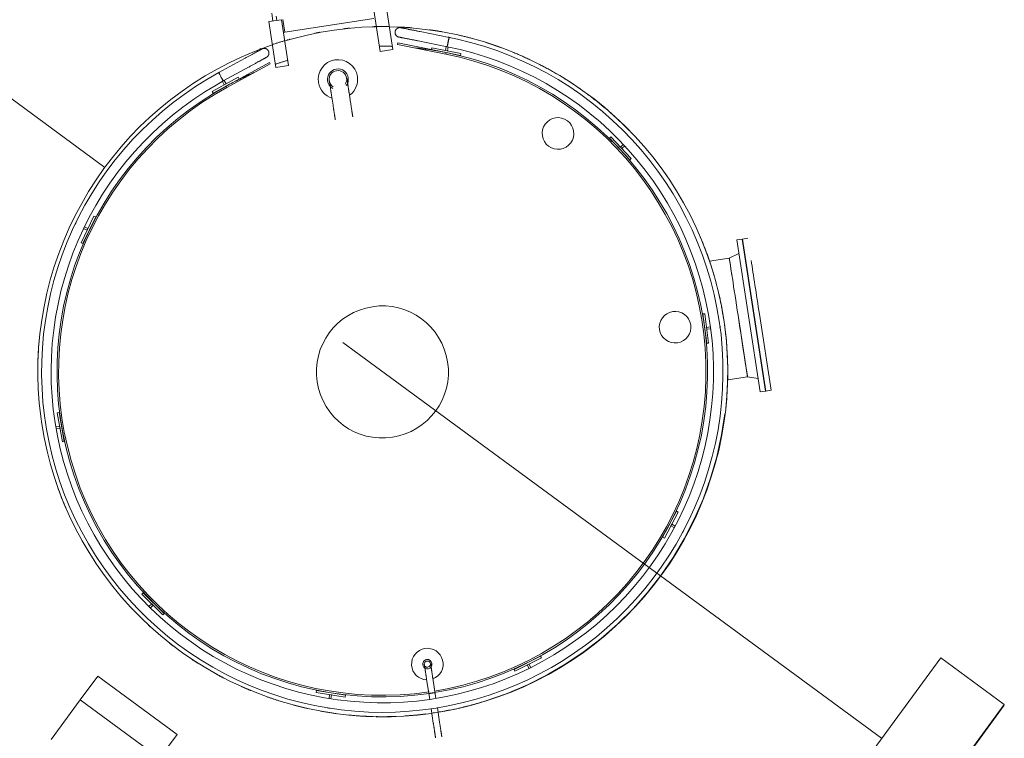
# Model space of a CAD drawing. Header units: metres. Extents: x 135583 to 135939, y 457896 to 458258.
# Tile 501 of 599: x 135760.5 to 135765.49, y 458094.64 to 458098.28. Entities that reach past the tile are written whole.
import ezdxf

# ---------------------------------------------------------------- set-up
doc = ezdxf.new("R2010")
doc.units = ezdxf.units.M
doc.linetypes.add('Hidden', pattern=[4, 2, -2])
doc.layers.add('NIEUWE INSTALLATIE', color=250, linetype='Continuous', lineweight=0)

msp = doc.modelspace()

# ---------------------------------------------------------------- linework, layer by layer
at = {"layer": 'NIEUWE INSTALLATIE'}
for p, q in [((135760.9304, 458097.5309), (135759.7225, 458098.4182)), ((135762.3278, 458098.1187), (135762.2922, 458098.351)), ((135762.3565, 458098.3608), (135762.392, 458098.1286)), ((135761.8276, 458098.28), (135761.7634, 458098.2701)), ((135761.7634, 458098.2701), (135761.7989, 458098.0378)), ((135761.7771, 458098.3125), (135761.7831, 458098.2732)), ((135761.8029, 458098.2762), (135761.7996, 458098.2981)), ((135761.8632, 458098.0477), (135761.8276, 458098.28)), ((135761.8276, 458098.28), (135761.8375, 458098.2157)), ((135761.8434, 458098.2166), (135761.8336, 458098.2809)), ((135762.2961, 458098.2859), (135761.8434, 458098.2166)), ((135761.8375, 458098.2157), (135761.8434, 458098.2166)), ((135762.53, 458098.2197), (135762.529, 458098.2199)), ((135762.53, 458098.2197), (135762.6771, 458098.1903)), ((135762.6676, 458098.143), (135762.5205, 458098.1724)), ((135762.3278, 458098.1187), (135762.392, 458098.1286)), ((135762.415, 458098.1547), (135762.4166, 458098.1625)), ((135762.6601, 458098.1057), (135762.415, 458098.1547)), ((135762.4166, 458098.1625), (135762.6617, 458098.1135)), ((135762.5882, 458098.1282), (135762.5901, 458098.138)), ((135762.5901, 458098.138), (135762.7372, 458098.1086)), ((135762.6588, 458098.1243), (135762.6628, 458098.1444)), ((135762.6686, 458098.1224), (135762.6588, 458098.1243)), ((135762.6617, 458098.1135), (135762.6601, 458098.1057)), ((135762.6617, 458098.1135), (135762.6601, 458098.1057)), ((135762.7353, 458098.0988), (135762.6617, 458098.1135)), ((135762.6725, 458098.1419), (135762.6686, 458098.1224)), ((135761.5084, 458098.0116), (135761.64, 458098.0836)), ((135761.546, 458097.9429), (135761.7653, 458098.0629)), ((135761.7653, 458098.0629), (135761.7691, 458098.0559)), ((135762.7372, 458098.1086), (135762.7353, 458098.0988)), ((135761.6632, 458098.0412), (135761.5316, 458097.9692)), ((135761.7691, 458098.0559), (135761.5499, 458097.9359)), ((135761.6632, 458098.0412), (135761.6641, 458098.0417)), ((135761.7989, 458098.0378), (135761.8632, 458098.0477)), ((135761.4754, 458097.9156), (135761.607, 458097.9877)), ((135761.5368, 458097.9493), (135761.5273, 458097.9667)), ((135761.5316, 458097.9692), (135761.5314, 458097.9696)), ((135761.5357, 458097.9721), (135761.5456, 458097.9541)), ((135761.607, 458097.9877), (135761.6118, 458097.9789)), ((135761.4802, 458097.9069), (135761.4754, 458097.9156)), ((135761.546, 458097.9429), (135761.4802, 458097.9069)), ((135761.5456, 458097.9541), (135761.5368, 458097.9493)), ((135761.5499, 458097.9359), (135761.546, 458097.9429)), ((135761.5499, 458097.9359), (135761.546, 458097.9429)), ((135762.0808, 458097.8964), (135762.0884, 458097.847)), ((135762.1773, 458097.8606), (135762.1698, 458097.91)), ((135763.491, 458097.6785), (135763.4983, 458097.6854)), ((135763.5936, 458097.5691), (135763.491, 458097.6785)), ((135763.4983, 458097.6854), (135763.6009, 458097.5759)), ((135763.5462, 458097.6343), (135763.5611, 458097.6483)), ((135763.553, 458097.627), (135763.5462, 458097.6343)), ((135763.568, 458097.641), (135763.553, 458097.627)), ((135763.6009, 458097.5759), (135763.5936, 458097.5691)), ((135760.8105, 458097.1491), (135760.8757, 458097.2842)), ((135760.8847, 458097.2799), (135760.8195, 458097.1448)), ((135760.8757, 458097.2842), (135760.8847, 458097.2799)), ((135760.8409, 458097.2122), (135760.8224, 458097.2211)), ((135760.8275, 458097.2297), (135760.8453, 458097.2212)), ((135760.8453, 458097.2212), (135760.8409, 458097.2122)), ((135764.1638, 458097.1672), (135764.1371, 458097.1631)), ((135764.165, 458097.1663), (135764.1638, 458097.1672)), ((135764.2228, 458096.7817), (135764.1638, 458097.1672)), ((135764.1658, 458097.1675), (135764.165, 458097.1663)), ((135764.1925, 458097.1716), (135764.1658, 458097.1675)), ((135764.2248, 458096.782), (135764.1658, 458097.1675)), ((135760.8195, 458097.1448), (135760.8105, 458097.1491)), ((135764.1961, 458096.7776), (135764.1371, 458097.1631)), ((135764.0986, 458097.071), (135763.9984, 458097.0557)), ((135764.1476, 458097.0949), (135764.0986, 458097.071)), ((135763.964, 458096.7877), (135763.9739, 458096.789)), ((135763.9838, 458096.639), (135763.964, 458096.7877)), ((135763.9739, 458096.789), (135763.9937, 458096.6403)), ((135764.1908, 458096.4684), (135764.1447, 458096.7697)), ((135764.2551, 458096.3921), (135764.1961, 458096.7776)), ((135764.2817, 458096.3961), (135764.2228, 458096.7817)), ((135764.2238, 458096.7818), (135764.2238, 458096.7818)), ((135764.2238, 458096.7818), (135764.2238, 458096.7818)), ((135764.2837, 458096.3965), (135764.2248, 458096.782)), ((135764.2515, 458096.786), (135764.3104, 458096.4005)), ((135763.9831, 458096.7196), (135764.0035, 458096.7223)), ((135763.9844, 458096.7097), (135763.9831, 458096.7196)), ((135764.0048, 458096.7124), (135763.9844, 458096.7097)), ((135763.9937, 458096.6403), (135763.9838, 458096.639)), ((135764.0903, 458096.453), (135764.1908, 458096.4684)), ((135764.1908, 458096.4684), (135764.2446, 458096.4603)), ((135764.2551, 458096.3921), (135764.2817, 458096.3961)), ((135764.2817, 458096.3961), (135764.2826, 458096.3973)), ((135764.2826, 458096.3973), (135764.2837, 458096.3965)), ((135764.2837, 458096.3965), (135764.3104, 458096.4005)), ((135760.6898, 458096.2867), (135760.6996, 458096.2884)), ((135760.7153, 458096.1389), (135760.6898, 458096.2867)), ((135760.6996, 458096.2884), (135760.7252, 458096.1406)), ((135760.6834, 458096.2145), (135760.7017, 458096.2177)), ((135760.7017, 458096.2177), (135760.7034, 458096.2078)), ((135760.7034, 458096.2078), (135760.6852, 458096.2047)), ((135760.7252, 458096.1406), (135760.7153, 458096.1389)), ((135763.7604, 458095.6554), (135763.8307, 458095.7879)), ((135763.8396, 458095.7832), (135763.7692, 458095.6507)), ((135763.8307, 458095.7879), (135763.8396, 458095.7832)), ((135763.8021, 458095.7125), (135763.8067, 458095.7214)), ((135763.8067, 458095.7214), (135763.8245, 458095.7119)), ((135763.8202, 458095.7029), (135763.8021, 458095.7125)), ((135763.7692, 458095.6507), (135763.7604, 458095.6554)), ((135764.8713, 458094.6356), (135763.7501, 458095.4592)), ((135761.1186, 458095.367), (135761.1256, 458095.3741)), ((135761.2253, 458095.2616), (135761.1186, 458095.367)), ((135761.1256, 458095.3741), (135761.2323, 458095.2687)), ((135761.154, 458095.3032), (135761.1684, 458095.3178)), ((135761.1684, 458095.3178), (135761.1755, 458095.3108)), ((135761.1755, 458095.3108), (135761.1611, 458095.2962)), ((135761.2323, 458095.2687), (135761.2253, 458095.2616)), ((135763.0067, 458094.9851), (135763.141, 458095.052)), ((135763.1454, 458095.043), (135763.0112, 458094.9761)), ((135763.141, 458095.052), (135763.1454, 458095.043)), ((135765.1712, 458095.0437), (135763.987, 458093.432)), ((135765.4935, 458094.8069), (135765.1712, 458095.0437)), ((135763.0112, 458094.9761), (135763.0067, 458094.9851)), ((135763.0738, 458095.0073), (135763.0828, 458095.0118)), ((135763.083, 458094.989), (135763.0738, 458095.0073)), ((135763.0828, 458095.0118), (135763.0919, 458094.9934)), ((135760.8058, 458094.8305), (135760.8946, 458094.9513)), ((135760.8946, 458094.9513), (135761.2975, 458094.6553)), ((135762.5631, 458094.9353), (135762.5788, 458094.8327)), ((135762.6104, 458094.8376), (135762.5947, 458094.9401)), ((135762.0022, 458094.8682), (135762.0038, 458094.878)), ((135762.1503, 458094.8445), (135762.0022, 458094.8682)), ((135762.0038, 458094.878), (135762.1519, 458094.8543)), ((135760.6577, 458094.629), (135760.8058, 458094.8305)), ((135760.8058, 458094.8305), (135761.2087, 458094.5344)), ((135762.0681, 458094.8368), (135762.0713, 458094.8571)), ((135762.0713, 458094.8571), (135762.0812, 458094.8555)), ((135762.0812, 458094.8555), (135762.078, 458094.8353)), ((135762.1519, 458094.8543), (135762.1503, 458094.8445)), ((135762.5859, 458094.7861), (135762.5971, 458094.7129)), ((135762.6287, 458094.7177), (135762.6175, 458094.7911)), ((135764.3094, 458093.1951), (135765.4935, 458094.8069)), ((135765.4936, 458094.8028), (135764.3095, 458093.191)), ((135762.3824, 458094.7451), (135762.3835, 458094.7451)), ((135761.2975, 458094.6553), (135761.2087, 458094.5344))]:
    msp.add_line(p, q, dxfattribs=at)
at = {"layer": 'NIEUWE INSTALLATIE', "linetype": 'Hidden'}
for p, q in [((135761.9975, 458098.2114), (135761.9966, 458098.2112)), ((135761.9975, 458098.2114), (135761.9966, 458098.2112)), ((135763.7501, 458095.4593), (135760.9304, 458097.5308)), ((135763.7501, 458095.4593), (135760.9304, 458097.5308)), ((135761.0552, 458095.3057), (135761.0562, 458095.3046)), ((135761.0552, 458095.3057), (135761.0562, 458095.3046))]:
    msp.add_line(p, q, dxfattribs=at)
at = {"layer": 'NIEUWE INSTALLATIE', "flags": 128}
for points in [[(135762.304, 458098.2442), (135762.2341, 458098.2413), (135762.1643, 458098.2357), (135762.0949, 458098.2272), (135762.0258, 458098.216), (135761.9572, 458098.202), (135761.8892, 458098.1853), (135761.8441, 458098.1723)], [(135764.0706, 458096.7592), (135764.0587, 458096.8281), (135764.044, 458096.8966), (135764.0265, 458096.9644), (135764.0064, 458097.0314), (135763.9836, 458097.0976), (135763.9582, 458097.1628), (135763.9301, 458097.2269), (135763.8996, 458097.2899), (135763.8665, 458097.3516), (135763.831, 458097.4119), (135763.7932, 458097.4708), (135763.753, 458097.5281), (135763.7105, 458097.5837), (135763.6659, 458097.6377), (135763.6191, 458097.6897), (135763.5703, 458097.7399), (135763.5195, 458097.7881), (135763.4668, 458097.8342), (135763.4124, 458097.8781), (135763.3562, 458097.9199), (135763.2984, 458097.9593), (135763.239, 458097.9965), (135763.1782, 458098.0312), (135763.1161, 458098.0634), (135763.0528, 458098.0932), (135762.9883, 458098.1204), (135762.9227, 458098.145), (135762.8563, 458098.1669), (135762.789, 458098.1862), (135762.721, 458098.2028), (135762.6524, 458098.2166), (135762.5833, 458098.2277), (135762.5138, 458098.236), (135762.444, 458098.2415), (135762.3743, 458098.2443)], [(135762.4035, 458098.2204), (135762.4033, 458098.2194), (135762.4032, 458098.2185), (135762.4031, 458098.2175), (135762.403, 458098.2165), (135762.403, 458098.2156), (135762.4031, 458098.2146), (135762.4031, 458098.2136), (135762.4032, 458098.2127), (135762.4034, 458098.2117), (135762.4035, 458098.2108), (135762.4037, 458098.2098), (135762.404, 458098.2089), (135762.4043, 458098.208), (135762.4046, 458098.2071), (135762.405, 458098.2062), (135762.4054, 458098.2053), (135762.4058, 458098.2044), (135762.4063, 458098.2036), (135762.4068, 458098.2028), (135762.4073, 458098.2019), (135762.4078, 458098.2012), (135762.4084, 458098.2004), (135762.4091, 458098.1997), (135762.4097, 458098.199), (135762.4104, 458098.1983), (135762.4111, 458098.1976), (135762.4118, 458098.197), (135762.4126, 458098.1964), (135762.4134, 458098.1958), (135762.4142, 458098.1953), (135762.415, 458098.1948), (135762.4159, 458098.1943), (135762.4167, 458098.1939), (135762.4176, 458098.1935), (135762.4185, 458098.1931), (135762.4194, 458098.1928), (135762.4203, 458098.1925), (135762.4213, 458098.1922), (135762.4222, 458098.192), (135762.4224, 458098.192)], [(135762.4319, 458098.2393), (135762.431, 458098.2395), (135762.43, 458098.2396), (135762.429, 458098.2397), (135762.4281, 458098.2398), (135762.4271, 458098.2398), (135762.4262, 458098.2398), (135762.4252, 458098.2397), (135762.4242, 458098.2396), (135762.4233, 458098.2395), (135762.4223, 458098.2393), (135762.4214, 458098.2391), (135762.4204, 458098.2388), (135762.4195, 458098.2385), (135762.4186, 458098.2382), (135762.4177, 458098.2379), (135762.4168, 458098.2375), (135762.416, 458098.237), (135762.4151, 458098.2366), (135762.4143, 458098.2361), (135762.4135, 458098.2355), (135762.4127, 458098.235), (135762.4119, 458098.2344), (135762.4112, 458098.2337), (135762.4105, 458098.2331), (135762.4098, 458098.2324), (135762.4092, 458098.2317), (135762.4085, 458098.231), (135762.4079, 458098.2302), (135762.4074, 458098.2294), (135762.4068, 458098.2286), (135762.4063, 458098.2278), (135762.4059, 458098.227), (135762.4054, 458098.2261), (135762.405, 458098.2252), (135762.4046, 458098.2243), (135762.4043, 458098.2234), (135762.404, 458098.2225), (135762.4038, 458098.2216), (135762.4036, 458098.2206), (135762.4035, 458098.2204)], [(135762.4357, 458098.2386), (135762.435, 458098.2387), (135762.4341, 458098.2389), (135762.4333, 458098.239), (135762.4328, 458098.2391), (135762.4323, 458098.2392), (135762.432, 458098.2393), (135762.4319, 458098.2393)], [(135762.4319, 458098.2393), (135762.432, 458098.2393), (135762.4322, 458098.2393), (135762.4326, 458098.2392), (135762.4332, 458098.2391), (135762.4339, 458098.2389), (135762.4347, 458098.2388), (135762.4357, 458098.2386), (135762.4369, 458098.2383), (135762.4382, 458098.2381), (135762.4397, 458098.2378), (135762.4413, 458098.2374), (135762.443, 458098.2371), (135762.4449, 458098.2367), (135762.4469, 458098.2363), (135762.449, 458098.2359), (135762.4513, 458098.2354), (135762.4537, 458098.235), (135762.4563, 458098.2345), (135762.4589, 458098.2339), (135762.4617, 458098.2334), (135762.4645, 458098.2328), (135762.4675, 458098.2322), (135762.4706, 458098.2316), (135762.4737, 458098.231), (135762.477, 458098.2303), (135762.4803, 458098.2296), (135762.4838, 458098.229), (135762.4873, 458098.2283), (135762.4908, 458098.2275), (135762.4944, 458098.2268), (135762.4981, 458098.2261), (135762.5019, 458098.2253), (135762.5056, 458098.2246), (135762.5095, 458098.2238), (135762.5133, 458098.223), (135762.5172, 458098.2223), (135762.5211, 458098.2215), (135762.525, 458098.2207), (135762.5289, 458098.2199), (135762.53, 458098.2197)], [(135761.5084, 458098.0116), (135761.4484, 458097.9772), (135761.3899, 458097.9404), (135761.3329, 458097.9013), (135761.2775, 458097.86), (135761.2237, 458097.8165), (135761.1718, 458097.7709), (135761.1217, 458097.7232), (135761.0736, 458097.6736), (135761.0275, 458097.6221), (135760.9835, 458097.5687), (135760.9417, 458097.5137), (135760.9021, 458097.457), (135760.8648, 458097.3988), (135760.8298, 458097.3392), (135760.7973, 458097.2782), (135760.7672, 458097.216), (135760.7397, 458097.1526), (135760.7147, 458097.0881), (135760.6923, 458097.0227), (135760.6725, 458096.9565), (135760.6554, 458096.8895), (135760.641, 458096.8219), (135760.6293, 458096.7537), (135760.6204, 458096.6852), (135760.6142, 458096.6163), (135760.6107, 458096.5473), (135760.61, 458096.4782), (135760.6121, 458096.4091), (135760.6169, 458096.3401), (135760.6245, 458096.2714), (135760.6349, 458096.203), (135760.6479, 458096.1352), (135760.6637, 458096.0678), (135760.6821, 458096.0012), (135760.7032, 458095.9354), (135760.7269, 458095.8705), (135760.7532, 458095.8065), (135760.782, 458095.7437), (135760.8133, 458095.682), (135760.8471, 458095.6217), (135760.8832, 458095.5628), (135760.9217, 458095.5053), (135760.9624, 458095.4495), (135761.0054, 458095.3953), (135761.0504, 458095.3429), (135761.0975, 458095.2923), (135761.1466, 458095.2436), (135761.1977, 458095.197), (135761.2505, 458095.1524), (135761.3051, 458095.11), (135761.3613, 458095.0698), (135761.4191, 458095.0319), (135761.4784, 458094.9963), (135761.539, 458094.9631), (135761.6009, 458094.9323), (135761.664, 458094.9041), (135761.7282, 458094.8784), (135761.7934, 458094.8553), (135761.8594, 458094.8348), (135761.9262, 458094.817), (135761.9936, 458094.8019), (135762.0616, 458094.7895), (135762.1301, 458094.7798), (135762.1989, 458094.7728), (135762.2679, 458094.7686), (135762.337, 458094.7672), (135762.4061, 458094.7685), (135762.4751, 458094.7726), (135762.5439, 458094.7794), (135762.6124, 458094.789), (135762.6804, 458094.8014), (135762.7479, 458094.8164), (135762.8147, 458094.8341), (135762.8807, 458094.8545), (135762.9459, 458094.8775), (135763.0101, 458094.9031), (135763.0733, 458094.9312), (135763.1353, 458094.9619), (135763.1959, 458094.995), (135763.2553, 458095.0305), (135763.3131, 458095.0683), (135763.3694, 458095.1084), (135763.4241, 458095.1508), (135763.477, 458095.1953), (135763.528, 458095.2419), (135763.5772, 458095.2904), (135763.6244, 458095.3409), (135763.6696, 458095.3933), (135763.7126, 458095.4474), (135763.7534, 458095.5032), (135763.7919, 458095.5606), (135763.8282, 458095.6195), (135763.862, 458095.6798), (135763.8934, 458095.7413), (135763.9223, 458095.8041), (135763.9487, 458095.868), (135763.9725, 458095.9329), (135763.9937, 458095.9987), (135764.0122, 458096.0653), (135764.0281, 458096.1326), (135764.0413, 458096.2005), (135764.0517, 458096.2688), (135764.0594, 458096.3375), (135764.0643, 458096.4065), (135764.0665, 458096.4756), (135764.0659, 458096.5447), (135764.0626, 458096.6137), (135764.0565, 458096.6826), (135764.0476, 458096.7512), (135764.036, 458096.8193), (135764.0217, 458096.8869), (135764.0047, 458096.9539), (135763.9851, 458097.0202), (135763.9628, 458097.0857), (135763.9379, 458097.1501), (135763.9104, 458097.2136), (135763.8804, 458097.2759), (135763.848, 458097.3369), (135763.8131, 458097.3966), (135763.7759, 458097.4549), (135763.7364, 458097.5116), (135763.6947, 458097.5667), (135763.6507, 458097.6201), (135763.6047, 458097.6717), (135763.5567, 458097.7214), (135763.5067, 458097.7691), (135763.4548, 458097.8148), (135763.4012, 458097.8584), (135763.3458, 458097.8998), (135763.2889, 458097.939), (135763.2304, 458097.9759), (135763.1705, 458098.0103), (135763.1092, 458098.0424), (135763.0467, 458098.072), (135762.9831, 458098.0991), (135762.9185, 458098.1236), (135762.8529, 458098.1455), (135762.7865, 458098.1647), (135762.7194, 458098.1813), (135762.6771, 458098.1903)], [(135762.4224, 458098.192), (135762.4225, 458098.1919), (135762.4228, 458098.1919), (135762.4232, 458098.1918), (135762.4237, 458098.1917), (135762.4244, 458098.1916), (135762.4253, 458098.1914), (135762.4263, 458098.1912), (135762.4266, 458098.1911)], [(135762.5205, 458098.1724), (135762.5166, 458098.1731), (135762.5127, 458098.1739), (135762.5088, 458098.1747), (135762.5049, 458098.1755), (135762.501, 458098.1762), (135762.4972, 458098.177), (135762.4934, 458098.1778), (135762.4897, 458098.1785), (135762.486, 458098.1793), (135762.4823, 458098.18), (135762.4787, 458098.1807), (135762.4752, 458098.1814), (135762.4718, 458098.1821), (135762.4684, 458098.1828), (135762.4651, 458098.1834), (135762.4619, 458098.1841), (135762.4588, 458098.1847), (135762.4558, 458098.1853), (135762.453, 458098.1859), (135762.4502, 458098.1864), (135762.4475, 458098.1869), (135762.4449, 458098.1875), (135762.4425, 458098.1879), (135762.4402, 458098.1884), (135762.438, 458098.1888), (135762.4359, 458098.1893), (135762.434, 458098.1896), (135762.4322, 458098.19), (135762.4306, 458098.1903), (135762.4291, 458098.1906), (135762.4278, 458098.1909), (135762.4266, 458098.1911), (135762.4255, 458098.1913), (135762.4246, 458098.1915), (135762.4239, 458098.1917), (135762.4233, 458098.1918), (135762.4229, 458098.1919), (135762.4226, 458098.1919), (135762.4225, 458098.192)], [(135761.7814, 458098.1524), (135761.7555, 458098.1438), (135761.6901, 458098.1191), (135761.6256, 458098.0918), (135761.5623, 458098.0619), (135761.5003, 458098.0295), (135761.4395, 458097.9947), (135761.3803, 458097.9575), (135761.3225, 458097.9179), (135761.2664, 458097.876), (135761.2121, 458097.832), (135761.1595, 458097.7858), (135761.1088, 458097.7375), (135761.0601, 458097.6872), (135761.0134, 458097.6351), (135760.9689, 458097.5811), (135760.9265, 458097.5253), (135760.8864, 458097.468), (135760.8487, 458097.409), (135760.8133, 458097.3486), (135760.7804, 458097.2869), (135760.7499, 458097.2238), (135760.722, 458097.1596), (135760.6967, 458097.0944), (135760.6741, 458097.0281), (135760.6541, 458096.9611), (135760.6368, 458096.8932), (135760.6222, 458096.8248), (135760.6104, 458096.7558), (135760.6013, 458096.6864), (135760.595, 458096.6167), (135760.5915, 458096.5468), (135760.5908, 458096.4768), (135760.593, 458096.4068), (135760.5979, 458096.337), (135760.6056, 458096.2674), (135760.6109, 458096.23)], [(135762.6676, 458098.143), (135762.7332, 458098.1285), (135762.7982, 458098.1114), (135762.8625, 458098.0917), (135762.9259, 458098.0695), (135762.9883, 458098.0447), (135763.0498, 458098.0175), (135763.1101, 458097.9878), (135763.1691, 458097.9558), (135763.2269, 458097.9214), (135763.2832, 458097.8847), (135763.338, 458097.8458), (135763.3912, 458097.8047), (135763.4427, 458097.7616), (135763.4924, 458097.7164), (135763.5403, 458097.6693), (135763.5863, 458097.6203), (135763.6303, 458097.5695), (135763.6722, 458097.5169), (135763.712, 458097.4628), (135763.7495, 458097.4071), (135763.7849, 458097.3499), (135763.8179, 458097.2914), (135763.8485, 458097.2316), (135763.8767, 458097.1706), (135763.9025, 458097.1085), (135763.9258, 458097.0455), (135763.9465, 458096.9816), (135763.9646, 458096.9169), (135763.9802, 458096.8515), (135763.9931, 458096.7856), (135764.0034, 458096.7192), (135764.011, 458096.6524), (135764.0159, 458096.5854), (135764.0182, 458096.5182), (135764.0178, 458096.451), (135764.0146, 458096.3839), (135764.0088, 458096.3169), (135764.0003, 458096.2503), (135763.9892, 458096.184), (135763.9754, 458096.1182), (135763.959, 458096.0531), (135763.94, 458095.9886), (135763.9185, 458095.925), (135763.8944, 458095.8622), (135763.8678, 458095.8005), (135763.8388, 458095.7399), (135763.8074, 458095.6805), (135763.7736, 458095.6224), (135763.7376, 458095.5657), (135763.6993, 458095.5105), (135763.6588, 458095.4569), (135763.6162, 458095.4049), (135763.5716, 458095.3546), (135763.525, 458095.3062), (135763.4765, 458095.2597), (135763.4261, 458095.2152), (135763.3741, 458095.1727), (135763.3203, 458095.1324), (135763.265, 458095.0942), (135763.2083, 458095.0583), (135763.1501, 458095.0246), (135763.0906, 458094.9933), (135763.0299, 458094.9644), (135762.9682, 458094.938), (135762.9054, 458094.9141), (135762.8417, 458094.8927), (135762.7772, 458094.8738), (135762.712, 458094.8576), (135762.6462, 458094.8439), (135762.5799, 458094.8329), (135762.5132, 458094.8246), (135762.4462, 458094.8189), (135762.3791, 458094.816), (135762.3119, 458094.8157), (135762.2448, 458094.8181), (135762.1778, 458094.8232), (135762.111, 458094.8309), (135762.0446, 458094.8413), (135761.9787, 458094.8544), (135761.9134, 458094.8701), (135761.8487, 458094.8884), (135761.7848, 458094.9093), (135761.7218, 458094.9327), (135761.6598, 458094.9586), (135761.5989, 458094.9869), (135761.5392, 458095.0177), (135761.4807, 458095.0508), (135761.4236, 458095.0863), (135761.368, 458095.124), (135761.3139, 458095.1639), (135761.2615, 458095.2059), (135761.2108, 458095.25), (135761.1619, 458095.2961), (135761.1149, 458095.3441), (135761.0698, 458095.3939), (135761.0268, 458095.4455), (135760.9858, 458095.4988), (135760.9471, 458095.5537), (135760.9105, 458095.6101), (135760.8762, 458095.6679), (135760.8443, 458095.727), (135760.8148, 458095.7874), (135760.7877, 458095.8489), (135760.7631, 458095.9114), (135760.741, 458095.9749), (135760.7214, 458096.0392), (135760.7045, 458096.1042), (135760.6901, 458096.1698), (135760.6784, 458096.236), (135760.6694, 458096.3026), (135760.663, 458096.3695), (135760.6593, 458096.4366), (135760.6583, 458096.5038), (135760.6599, 458096.5709), (135760.6643, 458096.638), (135760.6713, 458096.7048), (135760.681, 458096.7713), (135760.6934, 458096.8374), (135760.7084, 458096.9029), (135760.726, 458096.9677), (135760.7461, 458097.0318), (135760.7689, 458097.0951), (135760.7941, 458097.1573), (135760.8218, 458097.2186), (135760.8519, 458097.2786), (135760.8844, 458097.3374), (135760.9193, 458097.3949), (135760.9564, 458097.4509), (135760.9957, 458097.5054), (135761.0371, 458097.5583), (135761.0807, 458097.6095), (135761.1262, 458097.6589), (135761.1737, 458097.7064), (135761.2231, 458097.752), (135761.2742, 458097.7956), (135761.327, 458097.8371), (135761.3815, 458097.8765), (135761.4375, 458097.9137), (135761.4949, 458097.9486), (135761.5316, 458097.9692)], [(135761.64, 458098.0836), (135761.6435, 458098.0855), (135761.647, 458098.0874), (135761.6505, 458098.0893), (135761.654, 458098.0912), (135761.6574, 458098.0931), (135761.6608, 458098.095), (135761.6642, 458098.0969), (135761.6676, 458098.0987), (135761.6709, 458098.1005), (135761.6742, 458098.1023), (135761.6774, 458098.104), (135761.6805, 458098.1058), (135761.6836, 458098.1075), (135761.6866, 458098.1091), (135761.6895, 458098.1107), (135761.6924, 458098.1123), (135761.6951, 458098.1138), (135761.6978, 458098.1153), (135761.7004, 458098.1167), (135761.7029, 458098.118), (135761.7053, 458098.1193), (135761.7076, 458098.1206), (135761.7098, 458098.1218), (135761.7119, 458098.1229), (135761.7138, 458098.124), (135761.7156, 458098.125), (135761.7174, 458098.1259), (135761.7189, 458098.1268), (135761.7204, 458098.1276), (135761.7217, 458098.1283), (135761.723, 458098.129), (135761.724, 458098.1296), (135761.725, 458098.1301), (135761.7258, 458098.1305), (135761.7264, 458098.1309), (135761.727, 458098.1312), (135761.7273, 458098.1314), (135761.7276, 458098.1315), (135761.7277, 458098.1316)], [(135761.7277, 458098.1316), (135761.7276, 458098.1316), (135761.7274, 458098.1315), (135761.7271, 458098.1313), (135761.7266, 458098.131), (135761.726, 458098.1307), (135761.7252, 458098.1302), (135761.7243, 458098.1297), (135761.7233, 458098.1292), (135761.723, 458098.129)], [(135761.7605, 458098.122), (135761.76, 458098.1229), (135761.7595, 458098.1237), (135761.759, 458098.1245), (135761.7584, 458098.1252), (135761.7578, 458098.126), (135761.7571, 458098.1267), (135761.7565, 458098.1274), (135761.7558, 458098.1281), (135761.755, 458098.1287), (135761.7543, 458098.1294), (135761.7535, 458098.1299), (135761.7527, 458098.1305), (135761.7519, 458098.131), (135761.7511, 458098.1315), (135761.7502, 458098.132), (135761.7494, 458098.1324), (135761.7485, 458098.1328), (135761.7476, 458098.1331), (135761.7467, 458098.1334), (135761.7457, 458098.1337), (135761.7448, 458098.1339), (135761.7439, 458098.1341), (135761.7429, 458098.1343), (135761.742, 458098.1344), (135761.741, 458098.1345), (135761.74, 458098.1346), (135761.7391, 458098.1346), (135761.7381, 458098.1345), (135761.7371, 458098.1345), (135761.7362, 458098.1344), (135761.7352, 458098.1342), (135761.7343, 458098.134), (135761.7333, 458098.1338), (135761.7324, 458098.1336), (135761.7315, 458098.1333), (135761.7306, 458098.1329), (135761.7297, 458098.1326), (135761.7288, 458098.1322), (135761.7279, 458098.1317), (135761.7277, 458098.1316)], [(135761.7509, 458098.0892), (135761.7517, 458098.0897), (135761.7526, 458098.0902), (135761.7534, 458098.0908), (135761.7541, 458098.0914), (135761.7549, 458098.092), (135761.7556, 458098.0926), (135761.7563, 458098.0933), (135761.757, 458098.094), (135761.7576, 458098.0947), (135761.7582, 458098.0954), (135761.7588, 458098.0962), (135761.7594, 458098.097), (135761.7599, 458098.0978), (135761.7604, 458098.0986), (135761.7608, 458098.0995), (135761.7613, 458098.1004), (135761.7616, 458098.1012), (135761.762, 458098.1021), (135761.7623, 458098.1031), (135761.7626, 458098.104), (135761.7628, 458098.1049), (135761.763, 458098.1059), (135761.7632, 458098.1068), (135761.7633, 458098.1078), (135761.7634, 458098.1087), (135761.7634, 458098.1097), (135761.7635, 458098.1107), (135761.7634, 458098.1116), (135761.7634, 458098.1126), (135761.7633, 458098.1136), (135761.7631, 458098.1145), (135761.7629, 458098.1155), (135761.7627, 458098.1164), (135761.7624, 458098.1173), (135761.7622, 458098.1183), (135761.7618, 458098.1192), (135761.7615, 458098.1201), (135761.7611, 458098.1209), (135761.7606, 458098.1218), (135761.7605, 458098.122)], [(135761.7509, 458098.0892), (135761.7508, 458098.0892), (135761.7506, 458098.0891), (135761.7503, 458098.0889), (135761.7498, 458098.0886), (135761.7492, 458098.0883), (135761.7484, 458098.0879), (135761.7475, 458098.0874), (135761.7465, 458098.0868), (135761.7453, 458098.0862), (135761.744, 458098.0855), (135761.7425, 458098.0847), (135761.741, 458098.0838), (135761.7393, 458098.0829), (135761.7375, 458098.0819), (135761.7356, 458098.0809), (135761.7335, 458098.0797), (135761.7314, 458098.0786), (135761.7291, 458098.0773), (135761.7268, 458098.076), (135761.7243, 458098.0747), (135761.7217, 458098.0733), (135761.7191, 458098.0718), (135761.7163, 458098.0703), (135761.7135, 458098.0688), (135761.7106, 458098.0672), (135761.7076, 458098.0655), (135761.7045, 458098.0639), (135761.7014, 458098.0621), (135761.6982, 458098.0604), (135761.695, 458098.0586), (135761.6917, 458098.0568), (135761.6883, 458098.055), (135761.685, 458098.0531), (135761.6815, 458098.0513), (135761.6781, 458098.0494), (135761.6746, 458098.0475), (135761.6711, 458098.0456), (135761.6676, 458098.0437), (135761.6641, 458098.0417), (135761.6632, 458098.0412)], [(135761.7465, 458098.0868), (135761.7472, 458098.0872), (135761.7482, 458098.0877), (135761.749, 458098.0882), (135761.7496, 458098.0885), (135761.7502, 458098.0888), (135761.7505, 458098.089), (135761.7508, 458098.0892), (135761.7509, 458098.0892)], [(135762.0695, 458097.9705), (135762.0695, 458097.9705), (135762.0695, 458097.9703), (135762.0696, 458097.97), (135762.0696, 458097.9696), (135762.0697, 458097.9691), (135762.0698, 458097.9684), (135762.0699, 458097.9677), (135762.0701, 458097.9668), (135762.0702, 458097.9658), (135762.0704, 458097.9647), (135762.0706, 458097.9635), (135762.0708, 458097.9622), (135762.071, 458097.9607), (135762.0712, 458097.9592), (135762.0715, 458097.9576), (135762.0717, 458097.9559), (135762.072, 458097.9541), (135762.0723, 458097.9521), (135762.0726, 458097.9501), (135762.0729, 458097.9481), (135762.0733, 458097.9459), (135762.0736, 458097.9436), (135762.0739, 458097.9413), (135762.0743, 458097.9389), (135762.0747, 458097.9365), (135762.0751, 458097.9339), (135762.0755, 458097.9313), (135762.0759, 458097.9287), (135762.0763, 458097.926), (135762.0767, 458097.9233), (135762.0771, 458097.9205), (135762.0776, 458097.9177), (135762.078, 458097.9148), (135762.0784, 458097.9119), (135762.0789, 458097.909), (135762.0793, 458097.9061), (135762.0798, 458097.9031), (135762.0802, 458097.9002), (135762.0807, 458097.8972), (135762.0808, 458097.8964)], [(135762.1698, 458097.91), (135762.1693, 458097.913), (135762.1689, 458097.9159), (135762.1684, 458097.9189), (135762.168, 458097.9218), (135762.1675, 458097.9247), (135762.1671, 458097.9276), (135762.1667, 458097.9305), (135762.1662, 458097.9333), (135762.1658, 458097.9361), (135762.1654, 458097.9389), (135762.165, 458097.9416), (135762.1645, 458097.9442), (135762.1642, 458097.9469), (135762.1638, 458097.9494), (135762.1634, 458097.9519), (135762.163, 458097.9543), (135762.1627, 458097.9566), (135762.1623, 458097.9589), (135762.162, 458097.9611), (135762.1617, 458097.9632), (135762.1613, 458097.9652), (135762.161, 458097.9672), (135762.1608, 458097.969), (135762.1605, 458097.9707), (135762.1602, 458097.9724), (135762.16, 458097.974), (135762.1598, 458097.9754), (135762.1596, 458097.9767), (135762.1594, 458097.978), (135762.1592, 458097.9791), (135762.1591, 458097.9801), (135762.1589, 458097.981), (135762.1588, 458097.9818), (135762.1587, 458097.9825), (135762.1586, 458097.9831), (135762.1585, 458097.9835), (135762.1585, 458097.9838), (135762.1585, 458097.9841), (135762.1584, 458097.9841)], [(135762.0884, 458097.847), (135762.0888, 458097.844), (135762.0893, 458097.8411), (135762.0897, 458097.8381), (135762.0902, 458097.8352), (135762.0906, 458097.8323), (135762.0911, 458097.8294), (135762.0915, 458097.8265), (135762.0919, 458097.8237), (135762.0924, 458097.8209), (135762.0928, 458097.8181), (135762.0932, 458097.8154), (135762.0936, 458097.8127), (135762.094, 458097.8101), (135762.0944, 458097.8076), (135762.0948, 458097.8051), (135762.0952, 458097.8027), (135762.0955, 458097.8004), (135762.0959, 458097.7981), (135762.0962, 458097.7959), (135762.0965, 458097.7938), (135762.0968, 458097.7918), (135762.0971, 458097.7898), (135762.0974, 458097.788), (135762.0977, 458097.7862), (135762.0979, 458097.7846), (135762.0982, 458097.783), (135762.0984, 458097.7816), (135762.0986, 458097.7802), (135762.0988, 458097.779), (135762.0989, 458097.7779), (135762.0991, 458097.7769), (135762.0992, 458097.776), (135762.0994, 458097.7752), (135762.0995, 458097.7745), (135762.0996, 458097.7739), (135762.0996, 458097.7735), (135762.0997, 458097.7731), (135762.0997, 458097.7729), (135762.0997, 458097.7728)], [(135762.1887, 458097.7865), (135762.1887, 458097.7865), (135762.1886, 458097.7867), (135762.1886, 458097.787), (135762.1885, 458097.7874), (135762.1885, 458097.7879), (135762.1884, 458097.7886), (135762.1882, 458097.7893), (135762.1881, 458097.7902), (135762.188, 458097.7912), (135762.1878, 458097.7923), (135762.1876, 458097.7935), (135762.1874, 458097.7948), (135762.1872, 458097.7963), (135762.187, 458097.7978), (135762.1867, 458097.7994), (135762.1864, 458097.8011), (135762.1862, 458097.8029), (135762.1859, 458097.8049), (135762.1856, 458097.8069), (135762.1852, 458097.8089), (135762.1849, 458097.8111), (135762.1846, 458097.8134), (135762.1842, 458097.8157), (135762.1838, 458097.8181), (135762.1835, 458097.8205), (135762.1831, 458097.8231), (135762.1827, 458097.8256), (135762.1823, 458097.8283), (135762.1819, 458097.831), (135762.1815, 458097.8337), (135762.181, 458097.8365), (135762.1806, 458097.8393), (135762.1802, 458097.8422), (135762.1797, 458097.8451), (135762.1793, 458097.848), (135762.1788, 458097.8509), (135762.1784, 458097.8539), (135762.1779, 458097.8568), (135762.1775, 458097.8598), (135762.1773, 458097.8606)], [(135762.6202, 458094.7674), (135762.6557, 458094.7732), (135762.7243, 458094.7871), (135762.7923, 458094.8038), (135762.8595, 458094.8233), (135762.926, 458094.8453), (135762.9914, 458094.8701), (135763.0559, 458094.8974), (135763.1192, 458094.9273), (135763.1812, 458094.9596), (135763.242, 458094.9945), (135763.3012, 458095.0317), (135763.359, 458095.0713), (135763.4151, 458095.1132), (135763.4694, 458095.1572), (135763.522, 458095.2034), (135763.5727, 458095.2517), (135763.6214, 458095.302), (135763.6681, 458095.3541), (135763.7126, 458095.4081), (135763.755, 458095.4638), (135763.7951, 458095.5212), (135763.8328, 458095.5802), (135763.8682, 458095.6406), (135763.9011, 458095.7023), (135763.9316, 458095.7654), (135763.9595, 458095.8296), (135763.9848, 458095.8948), (135764.0074, 458095.961), (135764.0274, 458096.0281), (135764.0447, 458096.0959), (135764.0593, 458096.1644), (135764.0711, 458096.2334), (135764.0802, 458096.3028), (135764.0865, 458096.3725), (135764.09, 458096.4424), (135764.0907, 458096.5124), (135764.0885, 458096.5824), (135764.0836, 458096.6522), (135764.0759, 458096.7218), (135764.0706, 458096.7592)], [(135760.6109, 458096.23), (135760.6228, 458096.161), (135760.6375, 458096.0926), (135760.655, 458096.0248), (135760.6751, 458095.9578), (135760.6979, 458095.8916), (135760.7233, 458095.8264), (135760.7514, 458095.7622), (135760.7819, 458095.6993), (135760.815, 458095.6376), (135760.8505, 458095.5772), (135760.8883, 458095.5184), (135760.9285, 458095.4611), (135760.971, 458095.4054), (135761.0156, 458095.3515), (135761.0624, 458095.2995), (135761.1112, 458095.2493), (135761.162, 458095.2011), (135761.2147, 458095.155), (135761.2691, 458095.1111), (135761.3253, 458095.0693), (135761.3831, 458095.0298), (135761.4425, 458094.9927), (135761.5033, 458094.958), (135761.5654, 458094.9257), (135761.6287, 458094.896), (135761.6932, 458094.8688), (135761.7588, 458094.8442), (135761.8252, 458094.8222), (135761.8925, 458094.803), (135761.9605, 458094.7864), (135762.0291, 458094.7726), (135762.0982, 458094.7615), (135762.1677, 458094.7532), (135762.2375, 458094.7476), (135762.3075, 458094.7449), (135762.3775, 458094.745), (135762.4474, 458094.7478), (135762.5172, 458094.7535), (135762.5866, 458094.762)], [(135762.5517, 458095.0094), (135762.5517, 458095.0094), (135762.5518, 458095.0092), (135762.5518, 458095.0089), (135762.5519, 458095.0085), (135762.5519, 458095.0079), (135762.552, 458095.0073), (135762.5522, 458095.0065), (135762.5523, 458095.0057), (135762.5524, 458095.0047), (135762.5526, 458095.0036), (135762.5528, 458095.0024), (135762.553, 458095.001), (135762.5532, 458094.9996), (135762.5535, 458094.9981), (135762.5537, 458094.9965), (135762.554, 458094.9947), (135762.5542, 458094.9929), (135762.5545, 458094.991), (135762.5548, 458094.989), (135762.5552, 458094.9869), (135762.5555, 458094.9848), (135762.5558, 458094.9825), (135762.5562, 458094.9802), (135762.5566, 458094.9778), (135762.5569, 458094.9753), (135762.5573, 458094.9728), (135762.5577, 458094.9702), (135762.5581, 458094.9676), (135762.5585, 458094.9649), (135762.559, 458094.9621), (135762.5594, 458094.9594), (135762.5598, 458094.9565), (135762.5602, 458094.9537), (135762.5607, 458094.9508), (135762.5611, 458094.9479), (135762.5616, 458094.9449), (135762.562, 458094.942), (135762.5625, 458094.939), (135762.5629, 458094.9361), (135762.5631, 458094.9353)], [(135762.5947, 458094.9401), (135762.5942, 458094.9431), (135762.5938, 458094.946), (135762.5933, 458094.949), (135762.5929, 458094.9519), (135762.5924, 458094.9548), (135762.592, 458094.9577), (135762.5916, 458094.9606), (135762.5911, 458094.9634), (135762.5907, 458094.9662), (135762.5903, 458094.969), (135762.5899, 458094.9717), (135762.5895, 458094.9744), (135762.5891, 458094.977), (135762.5887, 458094.9795), (135762.5883, 458094.982), (135762.5879, 458094.9844), (135762.5876, 458094.9867), (135762.5872, 458094.989), (135762.5869, 458094.9912), (135762.5866, 458094.9933), (135762.5862, 458094.9953), (135762.586, 458094.9973), (135762.5857, 458094.9991), (135762.5854, 458095.0008), (135762.5852, 458095.0025), (135762.5849, 458095.0041), (135762.5847, 458095.0055), (135762.5845, 458095.0068), (135762.5843, 458095.0081), (135762.5841, 458095.0092), (135762.584, 458095.0102), (135762.5838, 458095.0111), (135762.5837, 458095.0119), (135762.5836, 458095.0126), (135762.5835, 458095.0132), (135762.5835, 458095.0136), (135762.5834, 458095.0139), (135762.5834, 458095.0142), (135762.5834, 458095.0142)], [(135762.6401, 458094.6436), (135762.64, 458094.6436), (135762.64, 458094.6438), (135762.64, 458094.6441), (135762.6399, 458094.6445), (135762.6398, 458094.645), (135762.6397, 458094.6457), (135762.6396, 458094.6465), (135762.6395, 458094.6473), (135762.6393, 458094.6483), (135762.6392, 458094.6494), (135762.639, 458094.6506), (135762.6388, 458094.6519), (135762.6386, 458094.6534), (135762.6383, 458094.6549), (135762.6381, 458094.6565), (135762.6378, 458094.6582), (135762.6375, 458094.6601), (135762.6372, 458094.662), (135762.6369, 458094.664), (135762.6366, 458094.666), (135762.6363, 458094.6682), (135762.6359, 458094.6705), (135762.6356, 458094.6728), (135762.6352, 458094.6752), (135762.6348, 458094.6776), (135762.6345, 458094.6802), (135762.6341, 458094.6828), (135762.6337, 458094.6854), (135762.6332, 458094.6881), (135762.6328, 458094.6908), (135762.6324, 458094.6936), (135762.632, 458094.6964), (135762.6315, 458094.6993), (135762.6311, 458094.7022), (135762.6306, 458094.7051), (135762.6302, 458094.708), (135762.6297, 458094.711), (135762.6293, 458094.7139), (135762.6288, 458094.7169), (135762.6287, 458094.7177)], [(135762.5971, 458094.7129), (135762.5975, 458094.7099), (135762.598, 458094.7069), (135762.5984, 458094.704), (135762.5989, 458094.7011), (135762.5993, 458094.6981), (135762.5998, 458094.6952), (135762.6002, 458094.6924), (135762.6006, 458094.6895), (135762.6011, 458094.6867), (135762.6015, 458094.684), (135762.6019, 458094.6813), (135762.6023, 458094.6786), (135762.6027, 458094.676), (135762.6031, 458094.6735), (135762.6035, 458094.671), (135762.6039, 458094.6686), (135762.6042, 458094.6662), (135762.6046, 458094.664), (135762.6049, 458094.6618), (135762.6052, 458094.6597), (135762.6055, 458094.6577), (135762.6058, 458094.6557), (135762.6061, 458094.6539), (135762.6064, 458094.6521), (135762.6066, 458094.6505), (135762.6069, 458094.6489), (135762.6071, 458094.6475), (135762.6073, 458094.6461), (135762.6075, 458094.6449), (135762.6076, 458094.6438), (135762.6078, 458094.6427), (135762.6079, 458094.6418), (135762.6081, 458094.641), (135762.6082, 458094.6404), (135762.6083, 458094.6398), (135762.6083, 458094.6394), (135762.6084, 458094.639), (135762.6084, 458094.6388), (135762.6084, 458094.6387)]]:
    msp.add_lwpolyline(points, dxfattribs=at)
at = {"layer": 'NIEUWE INSTALLATIE', "linetype": 'Hidden'}
for centre, radius, start, end in [((135762.3389, 458096.4951), 1.75, 100.439, 101.133), ((135762.3389, 458096.4951), 1.75, 100.439, 101.133), ((135762.3389, 458096.4951), 1.75, 95.3431, 96.4837), ((135762.3389, 458096.4951), 1.75, 95.3431, 96.4837), ((135762.3389, 458096.4951), 1.75, 88.8396, 91.7039), ((135762.3389, 458096.4951), 1.75, 88.8396, 91.7039), ((135762.3389, 458096.4951), 1.75, 85.1334, 86.9183), ((135762.3389, 458096.4951), 1.75, 85.1334, 86.9183), ((135762.3389, 458096.4951), 1.75, 80.0232, 82.1342), ((135762.3389, 458096.4951), 1.75, 80.0232, 82.1342), ((135762.3389, 458096.4951), 1.75, 106.4366, 108.5916), ((135762.3389, 458096.4951), 1.75, 106.4366, 108.5916), ((135762.3389, 458096.4951), 1.75, 105.8988, 106.076), ((135762.3389, 458096.4951), 1.75, 105.8988, 106.076), ((135762.3389, 458096.4951), 1.75, 105.5268, 105.7579), ((135762.3389, 458096.4951), 1.75, 105.5268, 105.7579), ((135762.3389, 458096.4951), 1.75, 74.9116, 77.3512), ((135762.3389, 458096.4951), 1.75, 74.9116, 77.3512), ((135762.3389, 458096.4951), 1.75, 69.8006, 72.5686), ((135762.3389, 458096.4951), 1.75, 69.8006, 72.5686), ((135762.3389, 458096.4951), 1.75, 110.6047, 110.8736), ((135762.3389, 458096.4951), 1.75, 110.6047, 110.8736), ((135762.3383, 458096.4955), 1.65, 88.2181, 90.4993), ((135762.3383, 458096.4955), 1.65, 88.2181, 90.4993), ((135762.3383, 458096.4955), 1.65, 78.696, 84.1474), ((135762.3383, 458096.4955), 1.65, 78.696, 84.1474), ((135762.3389, 458096.4951), 1.75, 64.6919, 67.7859), ((135762.3389, 458096.4951), 1.75, 64.6919, 67.7859), ((135762.3383, 458096.4955), 1.65, 106.8927, 109.1739), ((135762.3383, 458096.4955), 1.65, 106.8927, 109.1739), ((135762.3389, 458096.4951), 1.75, 59.5872, 63.0023), ((135762.3389, 458096.4951), 1.75, 59.5872, 63.0023), ((135762.3383, 458096.4955), 1.65, 113.2446, 118.696), ((135762.3383, 458096.4955), 1.65, 113.2446, 118.696), ((135762.3389, 458096.4951), 1.75, 54.4882, 58.2175), ((135762.3389, 458096.4951), 1.75, 54.4882, 58.2175), ((135762.3389, 458096.4951), 1.75, 49.3967, 53.4307), ((135762.3389, 458096.4951), 1.75, 49.3967, 53.4307), ((135762.3389, 458096.4951), 1.75, 44.3143, 48.8311), ((135762.3389, 458096.4951), 1.75, 44.3143, 48.8311), ((135762.3389, 458096.4951), 1.75, 287.4669, 43.9663), ((135762.3389, 458096.4951), 1.75, 287.4669, 43.9663), ((135762.3389, 458096.4951), 1.75, 227.2708, 227.8004), ((135762.3389, 458096.4951), 1.75, 227.2708, 227.8004), ((135762.3389, 458096.4951), 1.75, 231.9181, 232.7316), ((135762.3389, 458096.4951), 1.75, 231.9181, 232.7316), ((135762.3389, 458096.4951), 1.75, 236.5563, 237.6622), ((135762.3389, 458096.4951), 1.75, 236.5563, 237.6622), ((135762.3389, 458096.4951), 1.75, 241.1871, 242.6287), ((135762.3389, 458096.4951), 1.75, 241.1871, 242.6287), ((135762.3389, 458096.4951), 1.75, 245.8122, 247.5749), ((135762.3389, 458096.4951), 1.75, 245.8122, 247.5749), ((135762.3383, 458096.4955), 1.65, 278.3244, 279.2557), ((135762.3383, 458096.4955), 1.65, 278.3244, 279.2557), ((135762.3389, 458096.4951), 1.75, 250.4331, 252.5219), ((135762.3389, 458096.4951), 1.75, 250.4331, 252.5219), ((135762.3389, 458096.4951), 1.75, 282.8151, 287.2095), ((135762.3389, 458096.4951), 1.75, 282.8151, 287.2095), ((135762.3389, 458096.4951), 1.75, 255.0519, 257.469), ((135762.3389, 458096.4951), 1.75, 255.0519, 257.469), ((135762.3389, 458096.4951), 1.75, 259.6701, 262.4157), ((135762.3389, 458096.4951), 1.75, 259.6701, 262.4157), ((135762.3389, 458096.4951), 1.75, 278.1732, 282.3446), ((135762.3389, 458096.4951), 1.75, 278.1732, 282.3446), ((135762.3389, 458096.4951), 1.75, 264.2895, 267.3375), ((135762.3389, 458096.4951), 1.75, 264.2895, 267.3375), ((135762.3389, 458096.4951), 1.75, 268.987, 272.3055), ((135762.3389, 458096.4951), 1.75, 268.987, 272.3055), ((135762.3389, 458096.4951), 1.75, 273.5394, 277.2474), ((135762.3389, 458096.4951), 1.75, 273.5394, 277.2474)]:
    msp.add_arc(centre, radius, start, end, dxfattribs=at)
at = {"layer": 'NIEUWE INSTALLATIE'}
for centre, radius, start, end in [((135762.3383, 458096.4955), 1.65, 279.2574, 78.696), ((135762.1131, 458097.9771), 0.1, 8.696, 188.696), ((135762.3383, 458096.4955), 1.642, 279.2602, 78.696), ((135762.1131, 458097.9771), 0.053, 8.696, 188.696), ((135762.1131, 458097.9771), 0.0446, 8.696, 188.696), ((135762.1131, 458097.9771), 0.053, 188.696, 240.1246), ((135762.1131, 458097.9771), 0.0446, 188.696, 237.9762), ((135762.1131, 458097.9771), 0.1, 308.696, 8.696), ((135762.3383, 458096.4955), 1.65, 118.696, 278.3227), ((135762.3383, 458096.4955), 1.642, 118.696, 278.3177), ((135762.1131, 458097.9771), 0.1, 188.696, 253.2719), ((135763.2295, 458097.703), 0.0802, 53.696, 233.696), ((135763.2295, 458097.703), 0.0802, 233.696, 53.696), ((135762.3408, 458096.4946), 1.75, 23.1011, 23.2906), ((135762.3408, 458096.4946), 1.75, 18.7392, 23.033), ((135762.3408, 458096.4946), 1.75, 18.4257, 18.6385), ((135762.3387, 458096.4935), 0.3349, 8.696, 188.696), ((135763.8236, 458096.7206), 0.0802, 8.696, 188.696), ((135763.8236, 458096.7206), 0.0802, 188.696, 8.696), ((135762.3408, 458096.4946), 1.75, 174.3792, 178.7462), ((135762.3408, 458096.4946), 1.75, 174.1014, 174.2684), ((135762.3408, 458096.4946), 1.75, 178.8103, 178.9663), ((135762.3387, 458096.4935), 0.335, 188.696, 8.696), ((135762.3408, 458096.4946), 1.75, 354.3792, 358.7462), ((135762.3408, 458096.4946), 1.75, 358.8103, 358.9663), ((135762.3408, 458096.4946), 1.75, 354.1014, 354.2684), ((135762.3408, 458096.4946), 1.75, 198.4257, 198.6385), ((135762.3408, 458096.4946), 1.75, 198.7392, 203.033), ((135762.3408, 458096.4946), 1.75, 203.1011, 203.2906), ((135762.5668, 458095.0117), 0.0802, 98.696, 267.946), ((135762.5668, 458095.0117), 0.0802, 290.5943, 98.696), ((135762.5668, 458095.0117), 0.0235, 278.696, 98.696), ((135762.3408, 458096.4946), 1.75, 266.5872, 271.3101)]:
    msp.add_arc(centre, radius, start, end, dxfattribs=at)
at = {"layer": 'NIEUWE INSTALLATIE', "extrusion": (0, 0, -1)}
for centre, major_axis, ratio, start_param, end_param in [((135762.6723, 458098.1666), (-0.0047, -0.0237), 0.000001, 3.449333, 9.686577), ((135762.6723, 458098.1666), (0.0047, 0.0237), 0.000001, 3.773507, 9.424778), ((135762.6723, 458098.1666), (-0.0047, -0.0237), 0.000001, 1.832596, 2.879793), ((135762.6723, 458098.1666), (0.0047, -0.0237), 1, 3.534292, 3.796091), ((135762.6723, 458098.1666), (0.024, 0.0022), 1, 2.049606, 2.067769), ((135761.52, 458097.9904), (0.0216, -0.0109), 1, 3.52079, 3.745189), ((135761.52, 458097.9904), (-0.0116, 0.0212), 0.000001, 0, 5.497787), ((135761.52, 458097.9904), (-0.0116, 0.0212), 0.000001, 0, 3.944321), ((135761.52, 458097.9904), (-0.0073, 0.023), 1, 2.737991, 2.872999), ((135760.8033, 458097.2358), (0.0229, -0.0076), 1, 3.010693, 3.534292), ((135764.0275, 458096.7205), (0.0176, -0.0165), 1, 1.993471, 2.51707), ((135764.0275, 458096.7205), (0.0099, -0.022), 1, 1.936522, 2.067769), ((135764.0275, 458096.7205), (-0.0233, -0.0063), 1, 3.010693, 3.570069), ((135760.659, 458096.2052), (0.0231, 0.0072), 1, 3.010693, 3.534292), ((135763.8434, 458095.6962), (-0.0226, 0.0084), 1, 3.010693, 3.534292), ((135761.1409, 458095.2829), (0.0146, 0.0193), 1, 3.010693, 3.534292), ((135763.098, 458094.9701), (-0.0159, -0.0182), 1, 1.963495, 2.225295), ((135762.0693, 458094.8127), (0.0007, 0.0241), 1, 3.010693, 3.534292)]:
    msp.add_ellipse(centre, major_axis=major_axis, ratio=ratio, start_param=start_param, end_param=end_param, dxfattribs=at)
at = {"layer": 'NIEUWE INSTALLATIE'}
for centre, major_axis, ratio, start_param, end_param in [((135762.6723, 458098.1667), (0.0047, 0.0237), 0.000001, 2.683074, 3.326787), ((135761.52, 458097.9904), (-0.0116, 0.0212), 0.000001, 5.934119, 6.738688), ((135762.1131, 458097.9771), (0.0435, -0.0097), 1, 5.912525, 6.653846), ((135762.1131, 458097.9771), (0.0455, -0.0271), 1, 6.181587, 6.972788), ((135764.1447, 458096.7697), (0.0461, -0.3013), 0.000001, 4.712389, 10.210176), ((135764.2515, 458096.786), (0.059, -0.3855), 0.000001, 3.926991, 4.712389), ((135762.5668, 458095.0117), (0.0234, -0.0019), 1, 1.80262, 4.944213), ((135762.5668, 458095.0117), (0.0127, -0.0093), 1, 2.356194, 5.497787), ((135762.5668, 458095.0117), (0.0048, -0.0149), 1, 6.12231, 9.263903)]:
    msp.add_ellipse(centre, major_axis=major_axis, ratio=ratio, start_param=start_param, end_param=end_param, dxfattribs=at)
for points in [[(135762.6724, 458098.1908), (135762.673, 458098.1908), (135762.6736, 458098.1907), (135762.6742, 458098.1907)], [(135762.6771, 458098.1903), (135762.6757, 458098.1906), (135762.6744, 458098.1907), (135762.673, 458098.1908)], [(135762.6648, 458098.1437), (135762.6642, 458098.1439), (135762.6637, 458098.1441), (135762.6631, 458098.1443)], [(135762.6637, 458098.1441), (135762.665, 458098.1436), (135762.6663, 458098.1432), (135762.6676, 458098.143)], [(135761.5084, 458098.0116), (135761.5096, 458098.0122), (135761.5109, 458098.0128), (135761.5121, 458098.0132)], [(135761.535, 458097.9715), (135761.5339, 458097.9706), (135761.5328, 458097.9699), (135761.5316, 458097.9692)], [(135763.9995, 458097.0523), (135763.9998, 458097.0514), (135764.0001, 458097.0504), (135764.0005, 458097.0493)], [(135764.0586, 458096.8284), (135764.0586, 458096.8283), (135764.0587, 458096.8282), (135764.0587, 458096.8281)], [(135764.0595, 458096.8239), (135764.0633, 458096.8042), (135764.0667, 458096.7839), (135764.0699, 458096.7636)], [(135764.0746, 458096.7315), (135764.0748, 458096.7302), (135764.075, 458096.7288), (135764.0752, 458096.7275)], [(135764.0836, 458096.6526), (135764.0836, 458096.6522), (135764.0837, 458096.6519), (135764.0837, 458096.6516)], [(135764.0904, 458096.4616), (135764.0904, 458096.4596), (135764.0904, 458096.4579), (135764.0903, 458096.4566)]]:
    msp.add_open_spline(points, degree=3, dxfattribs=at)
for points, knots in [([(135764.001, 458097.0479), (135764.0011, 458097.0474), (135764.0023, 458097.0439), (135764.0038, 458097.0392), (135764.0054, 458097.0346)], [0.57334109, 0.57334109, 0.57334109, 0.57334109, 0.58064516, 0.62156012, 0.62156012, 0.62156012, 0.62156012]), ([(135764.0072, 458097.0288), (135764.0075, 458097.0278), (135764.0106, 458097.0183), (135764.0164, 458096.9996), (135764.0227, 458096.9779), (135764.0253, 458096.9687)], [0.6373977, 0.6373977, 0.6373977, 0.6373977, 0.6451613, 0.7096774, 0.7516155, 0.7516155, 0.7516155, 0.7516155]), ([(135764.0276, 458096.9604), (135764.0283, 458096.9581), (135764.033, 458096.9409), (135764.0381, 458096.9204), (135764.0427, 458096.9018), (135764.043, 458096.9006)], [0.76391626, 0.76391626, 0.76391626, 0.76391626, 0.77419355, 0.83870968, 0.84320982, 0.84320982, 0.84320982, 0.84320982]), ([(135764.0452, 458096.8912), (135764.0494, 458096.8731), (135764.0537, 458096.8542), (135764.0574, 458096.8344), (135764.0575, 458096.8343)], [0.85451583, 0.85451583, 0.85451583, 0.85451583, 0.91935484, 0.91943728, 0.91943728, 0.91943728, 0.91943728]), ([(135764.0767, 458096.7155), (135764.0775, 458096.7095), (135764.0799, 458096.6899), (135764.0819, 458096.6707), (135764.0831, 458096.6577)], [0.04531184, 0.04531184, 0.04531184, 0.04531184, 0.06451613, 0.10783392, 0.10783392, 0.10783392, 0.10783392]), ([(135764.0841, 458096.6468), (135764.0844, 458096.6441), (135764.0862, 458096.6225), (135764.0875, 458096.6019), (135764.0884, 458096.585)], [0.12000857, 0.12000857, 0.12000857, 0.12000857, 0.12903226, 0.19342659, 0.19342659, 0.19342659, 0.19342659]), ([(135764.0888, 458096.5777), (135764.0895, 458096.5634), (135764.0902, 458096.5414), (135764.0905, 458096.5224), (135764.0906, 458096.5154)], [0.20282459, 0.20282459, 0.20282459, 0.20282459, 0.25806452, 0.29422, 0.29422, 0.29422, 0.29422]), ([(135764.0907, 458096.5083), (135764.0907, 458096.5054), (135764.0908, 458096.4968), (135764.0907, 458096.4842), (135764.0906, 458096.4719), (135764.0905, 458096.4656), (135764.0905, 458096.463)], [0.3067571, 0.3067571, 0.3067571, 0.3067571, 0.3225806, 0.3548387, 0.3870968, 0.4193548, 0.4193548, 0.4193548, 0.4193548])]:
    msp.add_open_spline(points, degree=3, knots=knots, dxfattribs=at)

doc.saveas('drawing.dxf')
